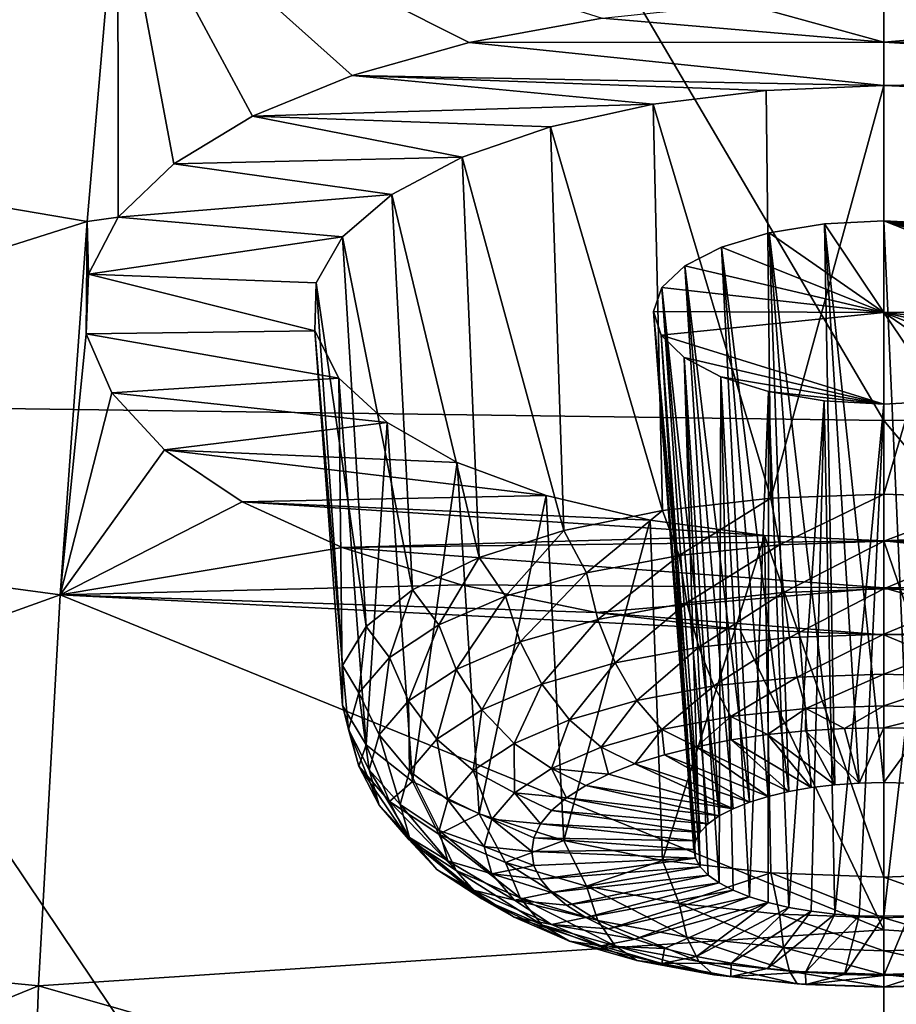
# Model space of a CAD drawing. Header units: metres. Extents: x -92 to 264, y -100 to 50.
# Tile 467 of 656: x 197.73 to 200.03, y -8.92 to -6.33. Entities that reach past the tile are written whole.
import ezdxf

# ---------------------------------------------------------------- set-up
doc = ezdxf.new("R2010")
doc.units = ezdxf.units.M
doc.layers.add('solid_21062050_01', color=7, linetype='CONTINUOUS')

msp = doc.modelspace()

# ---------------------------------------------------------------- linework, layer by layer
at = {"layer": 'solid_21062050_01'}
for points in [[(197.481918, -3.101876, 206.328003), (196.902649, -7.338367, 212.857666), (200, -7.380579, 212.974915)], [(197.481918, -3.101876, 206.328003), (200, -7.380579, 212.974915), (200, -3.136629, 206.424545)], [(202.518433, -3.103155, 206.330093), (200, -3.136629, 206.424545), (203.104828, -7.339487, 212.859039)], [(200, -3.136629, 206.424545), (200, -7.380579, 212.974915), (203.104828, -7.339487, 212.859039)], [(197.985703, -5.921406, 140.184265), (195.867249, -6.510717, 141.686264), (196.04274, -5.52115, 139.346695)], [(197.985703, -5.921406, 140.184265), (197.905121, -6.856912, 142.378937), (195.867249, -6.510717, 141.686264)], [(197.986267, -6.845186, 142.348984), (197.905121, -6.856912, 142.378937), (197.985703, -5.921406, 140.184265)], [(198.132385, -6.704925, 142.018875), (197.986267, -6.845186, 142.348984), (197.985703, -5.921406, 140.184265)], [(198.339661, -6.579856, 141.721405), (198.132385, -6.704925, 142.018875), (197.985703, -5.921406, 140.184265)], [(198.601349, -6.472634, 141.463882), (198.339661, -6.579856, 141.721405), (197.985703, -5.921406, 140.184265)], [(198.909515, -6.386186, 141.254486), (198.601349, -6.472634, 141.463882), (197.985703, -5.921406, 140.184265)], [(199.259262, -6.321782, 141.097443), (198.909515, -6.386186, 141.254486), (197.985703, -5.921406, 140.184265)], [(200, -6.385087, 141.241302), (199.259262, -6.321782, 141.097443), (199.629837, -6.283014, 141.002502)], [(200, -6.385087, 141.241302), (199.629837, -6.283014, 141.002502), (200, -6.271, 140.972992)], [(200, -6.385087, 141.241302), (200, -6.271, 140.972992), (200.740891, -6.32181, 141.097519)], [(200, -6.385087, 141.241302), (198.909515, -6.386186, 141.254486), (199.259262, -6.321782, 141.097443)], [(200, -6.385087, 141.241302), (200.740891, -6.32181, 141.097519), (201.090637, -6.386221, 141.254578)], [(200, -6.499299, 141.509048), (198.601349, -6.472634, 141.463882), (198.909515, -6.386186, 141.254486)], [(200, -6.385087, 141.241302), (200, -6.499299, 141.509048), (198.909515, -6.386186, 141.254486)], [(200, -6.385087, 141.241302), (201.090637, -6.386221, 141.254578), (201.398758, -6.472669, 141.463974)], [(200, -6.385087, 141.241302), (201.398758, -6.472669, 141.463974), (200, -6.499299, 141.509048)], [(199.393555, -6.548381, 141.627029), (198.339661, -6.579856, 141.721405), (198.601349, -6.472634, 141.463882)], [(199.690002, -6.511699, 141.538895), (198.601349, -6.472634, 141.463882), (200, -6.499299, 141.509048)], [(199.393555, -6.548381, 141.627029), (198.601349, -6.472634, 141.463882), (199.690002, -6.511699, 141.538895)], [(200.309982, -6.511699, 141.538895), (200, -6.499299, 141.509048), (201.398758, -6.472669, 141.463974)], [(199.690002, -6.511699, 141.538895), (200, -6.499299, 141.509048), (199.702301, -7.584699, 141.214981)], [(200, -6.499299, 141.509048), (200, -7.57369, 141.185684), (199.702301, -7.584699, 141.214981)], [(200.309982, -6.511699, 141.538895), (200, -7.57369, 141.185684), (200, -6.499299, 141.509048)], [(197.905121, -6.856912, 142.378937), (195.709381, -7.55322, 144.0849), (195.867249, -6.510717, 141.686264)], [(199.393555, -6.548381, 141.627029), (199.690002, -6.511699, 141.538895), (199.702301, -7.584699, 141.214981)], [(200.309982, -6.511699, 141.538895), (200.297699, -7.584699, 141.214981), (200, -7.57369, 141.185684)], [(199.12355, -6.607849, 141.769363), (198.339661, -6.579856, 141.721405), (199.393555, -6.548381, 141.627029)], [(199.12355, -6.607849, 141.769363), (199.393555, -6.548381, 141.627029), (199.417618, -7.617244, 141.301559)], [(199.393555, -6.548381, 141.627029), (199.702301, -7.584699, 141.214981), (199.417618, -7.617244, 141.301559)], [(198.891235, -6.687785, 141.95961), (198.132385, -6.704925, 142.018875), (198.339661, -6.579856, 141.721405)], [(198.891235, -6.687785, 141.95961), (198.339661, -6.579856, 141.721405), (199.12355, -6.607849, 141.769363)], [(198.891235, -6.687785, 141.95961), (199.12355, -6.607849, 141.769363), (199.158386, -7.669903, 141.441666)], [(199.12355, -6.607849, 141.769363), (199.417618, -7.617244, 141.301559), (199.158386, -7.669903, 141.441666)], [(198.7061, -6.78525, 142.189926), (197.986267, -6.845186, 142.348984), (198.132385, -6.704925, 142.018875)], [(198.7061, -6.78525, 142.189926), (198.132385, -6.704925, 142.018875), (198.891235, -6.687785, 141.95961)], [(198.7061, -6.78525, 142.189926), (198.891235, -6.687785, 141.95961), (198.935944, -7.740375, 141.62915)], [(198.891235, -6.687785, 141.95961), (199.158386, -7.669903, 141.441666), (198.935944, -7.740375, 141.62915)], [(198.576004, -6.896749, 142.451279), (197.986267, -6.845186, 142.348984), (198.7061, -6.78525, 142.189926)], [(198.576004, -6.896749, 142.451279), (198.7061, -6.78525, 142.189926), (198.759995, -7.825579, 141.855835)], [(198.7061, -6.78525, 142.189926), (198.935944, -7.740375, 141.62915), (198.759995, -7.825579, 141.855835)], [(197.905121, -6.856912, 142.378937), (197.834061, -7.838373, 144.625473), (195.709381, -7.55322, 144.0849)], [(197.90242, -7.152136, 143.059555), (197.834061, -7.838373, 144.625473), (197.905121, -6.856912, 142.378937)], [(197.908325, -6.995675, 142.69931), (197.90242, -7.152136, 143.059555), (197.905121, -6.856912, 142.378937)], [(197.986267, -6.845186, 142.348984), (197.908325, -6.995675, 142.69931), (197.905121, -6.856912, 142.378937)], [(198.576004, -6.896749, 142.451279), (197.908325, -6.995675, 142.69931), (197.986267, -6.845186, 142.348984)], [(199.843811, -6.862584, 142.355408), (199.698257, -6.88619, 142.41066), (199.870575, -8.338533, 141.911896)], [(200, -7.095652, 142.89389), (199.698257, -6.88619, 142.41066), (199.843811, -6.862584, 142.355408)], [(199.843811, -6.862584, 142.355408), (200, -8.332538, 141.895935), (200, -6.854534, 142.336548)], [(200, -7.095652, 142.89389), (199.843811, -6.862584, 142.355408), (200, -6.854534, 142.336548)], [(199.843811, -6.862584, 142.355408), (199.870575, -8.338533, 141.911896), (199.934723, -8.334044, 141.899948)], [(199.843811, -6.862584, 142.355408), (199.934723, -8.334044, 141.899948), (200, -8.332538, 141.895935)], [(200, -6.854534, 142.336548), (200, -8.332538, 141.895935), (200.065277, -8.334044, 141.899948)], [(200.156189, -6.862584, 142.355408), (200, -6.854534, 142.336548), (200.065277, -8.334044, 141.899948)], [(200.301743, -6.88619, 142.41066), (200, -6.854534, 142.336548), (200.156189, -6.862584, 142.355408)], [(200.426849, -6.923802, 142.498505), (200, -6.854534, 142.336548), (200.301743, -6.88619, 142.41066)], [(200.523178, -6.973007, 142.613052), (200, -6.854534, 142.336548), (200.426849, -6.923802, 142.498505)], [(200.584213, -7.030679, 142.746811), (200, -6.854534, 142.336548), (200.523178, -6.973007, 142.613052)], [(200.605591, -7.093093, 142.890945), (200, -6.854534, 142.336548), (200.584213, -7.030679, 142.746811)], [(200, -7.095652, 142.89389), (200, -6.854534, 142.336548), (200.605591, -7.093093, 142.890945)], [(199.698257, -6.88619, 142.41066), (199.573166, -6.923799, 142.498489), (199.75, -8.356109, 141.958649)], [(200, -7.095652, 142.89389), (199.573166, -6.923799, 142.498489), (199.698257, -6.88619, 142.41066)], [(199.698257, -6.88619, 142.41066), (199.75, -8.356109, 141.958649), (199.808655, -8.34593, 141.931564)], [(199.698257, -6.88619, 142.41066), (199.808655, -8.34593, 141.931564), (199.870575, -8.338533, 141.911896)], [(198.507172, -7.018125, 142.733337), (197.908325, -6.995675, 142.69931), (198.576004, -6.896749, 142.451279)], [(198.507172, -7.018125, 142.733337), (198.576004, -6.896749, 142.451279), (198.638245, -7.921793, 142.111801)], [(198.576004, -6.896749, 142.451279), (198.759995, -7.825579, 141.855835), (198.638245, -7.921793, 142.111801)], [(199.573166, -6.923799, 142.498489), (199.476852, -6.972991, 142.613022), (199.646454, -8.384064, 142.03302)], [(200, -7.095652, 142.89389), (199.476852, -6.972991, 142.613022), (199.573166, -6.923799, 142.498489)], [(199.573166, -6.923799, 142.498489), (199.646454, -8.384064, 142.03302), (199.695618, -8.368893, 141.992661)], [(199.573166, -6.923799, 142.498489), (199.695618, -8.368893, 141.992661), (199.75, -8.356109, 141.958649)], [(199.476852, -6.972991, 142.613022), (199.415817, -7.030642, 142.746719), (199.566986, -8.420496, 142.129944)], [(200, -7.095652, 142.89389), (199.415817, -7.030642, 142.746719), (199.476852, -6.972991, 142.613022)], [(199.476852, -6.972991, 142.613022), (199.566986, -8.420496, 142.129944), (199.603333, -8.401363, 142.079041)], [(199.476852, -6.972991, 142.613022), (199.603333, -8.401363, 142.079041), (199.646454, -8.384064, 142.03302)], [(198.503891, -7.144117, 143.02359), (197.90242, -7.152136, 143.059555), (197.908325, -6.995675, 142.69931)], [(198.503891, -7.144117, 143.02359), (197.908325, -6.995675, 142.69931), (198.507172, -7.018125, 142.733337)], [(198.503891, -7.144117, 143.02359), (198.507172, -7.018125, 142.733337), (198.576019, -8.024809, 142.385864)], [(198.507172, -7.018125, 142.733337), (198.638245, -7.921793, 142.111801), (198.576019, -8.024809, 142.385864)], [(199.415817, -7.030642, 142.746719), (199.394409, -7.093035, 142.890808), (199.517044, -8.462923, 142.242828)], [(200, -7.095652, 142.89389), (199.394409, -7.093035, 142.890808), (199.415817, -7.030642, 142.746719)], [(199.415817, -7.030642, 142.746719), (199.517044, -8.462923, 142.242828), (199.538071, -8.441133, 142.184845)], [(199.415817, -7.030642, 142.746719), (199.538071, -8.441133, 142.184845), (199.566986, -8.420496, 142.129944)], [(199.394409, -7.093035, 142.890808), (199.5, -8.508459, 142.363968), (199.504272, -8.485494, 142.302872)], [(199.394409, -7.093035, 142.890808), (199.414474, -7.155863, 143.035278), (199.5, -8.508459, 142.363968)], [(199.394409, -7.093035, 142.890808), (199.504272, -8.485494, 142.302872), (199.517044, -8.462923, 142.242828)], [(200, -7.095652, 142.89389), (199.414474, -7.155863, 143.035278), (199.394409, -7.093035, 142.890808)], [(200, -7.095652, 142.89389), (200, -7.337161, 143.448807), (199.414474, -7.155863, 143.035278)], [(200, -7.095652, 142.89389), (200.605591, -7.093093, 142.890945), (200.585495, -7.155912, 143.0354)], [(200, -7.095652, 142.89389), (200.157043, -7.328794, 143.429825), (200, -7.337161, 143.448807)], [(200, -7.095652, 142.89389), (200.585495, -7.155912, 143.0354), (200.525223, -7.214695, 143.169998)], [(200, -7.095652, 142.89389), (200.525223, -7.214695, 143.169998), (200.42897, -7.265335, 143.285553)], [(200, -7.095652, 142.89389), (200.42897, -7.265335, 143.285553), (200.303375, -7.304278, 143.374146)], [(200, -7.095652, 142.89389), (200.303375, -7.304278, 143.374146), (200.157043, -7.328794, 143.429825)], [(198.56691, -7.268606, 143.307953), (197.90242, -7.152136, 143.059555), (198.503891, -7.144117, 143.02359)], [(198.503891, -7.144117, 143.02359), (198.576019, -8.024809, 142.385864), (198.576019, -8.130128, 142.666061)], [(198.56691, -7.268606, 143.307953), (198.503891, -7.144117, 143.02359), (198.576019, -8.130128, 142.666061)], [(197.90242, -7.152136, 143.059555), (197.969589, -7.307464, 143.413452), (197.834061, -7.838373, 144.625473)], [(198.56691, -7.268606, 143.307953), (197.969589, -7.307464, 143.413452), (197.90242, -7.152136, 143.059555)], [(199.414474, -7.155863, 143.035278), (199.517044, -8.553994, 142.485107), (199.504272, -8.531424, 142.425064)], [(199.414474, -7.155863, 143.035278), (199.474731, -7.214659, 143.169922), (199.517044, -8.553994, 142.485107)], [(199.414474, -7.155863, 143.035278), (199.504272, -8.531424, 142.425064), (199.5, -8.508459, 142.363968)], [(199.414474, -7.155863, 143.035278), (200, -7.337161, 143.448807), (199.474731, -7.214659, 143.169922)], [(199.474731, -7.214659, 143.169922), (199.566986, -8.596421, 142.597992), (199.538071, -8.575784, 142.543091)], [(199.474731, -7.214659, 143.169922), (199.570984, -7.265313, 143.285492), (199.566986, -8.596421, 142.597992)], [(199.474731, -7.214659, 143.169922), (199.538071, -8.575784, 142.543091), (199.517044, -8.553994, 142.485107)], [(199.474731, -7.214659, 143.169922), (200, -7.337161, 143.448807), (199.570984, -7.265313, 143.285492)], [(198.693481, -7.385835, 143.573624), (197.969589, -7.307464, 143.413452), (198.56691, -7.268606, 143.307953)], [(198.56691, -7.268606, 143.307953), (198.576019, -8.130128, 142.666061), (198.638245, -8.233144, 142.94014)], [(198.693481, -7.385835, 143.573624), (198.56691, -7.268606, 143.307953), (198.638245, -8.233144, 142.94014)], [(199.570984, -7.265313, 143.285492), (199.603333, -8.615554, 142.648895), (199.566986, -8.596421, 142.597992)], [(199.570984, -7.265313, 143.285492), (199.646454, -8.632854, 142.694916), (199.603333, -8.615554, 142.648895)], [(199.570984, -7.265313, 143.285492), (199.696594, -7.304268, 143.37413), (199.646454, -8.632854, 142.694916)], [(199.570984, -7.265313, 143.285492), (200, -7.337161, 143.448807), (199.696594, -7.304268, 143.37413)], [(197.969589, -7.307464, 143.413452), (198.108124, -7.45694, 143.750702), (197.834061, -7.838373, 144.625473)], [(198.693481, -7.385835, 143.573624), (198.108124, -7.45694, 143.750702), (197.969589, -7.307464, 143.413452)], [(199.696594, -7.304268, 143.37413), (199.695618, -8.648026, 142.735275), (199.646454, -8.632854, 142.694916)], [(199.696594, -7.304268, 143.37413), (199.75, -8.66081, 142.769287), (199.695618, -8.648026, 142.735275)], [(199.696594, -7.304268, 143.37413), (199.842926, -7.328791, 143.42981), (199.75, -8.66081, 142.769287)], [(199.696594, -7.304268, 143.37413), (200, -7.337161, 143.448807), (199.842926, -7.328791, 143.42981)], [(199.842926, -7.328791, 143.42981), (199.808655, -8.670987, 142.796371), (199.75, -8.66081, 142.769287)], [(199.842926, -7.328791, 143.42981), (199.870575, -8.678384, 142.816055), (199.808655, -8.670987, 142.796371)], [(199.842926, -7.328791, 143.42981), (200, -7.337161, 143.448807), (199.870575, -8.678384, 142.816055)], [(200.157043, -7.328794, 143.429825), (200.065277, -8.682874, 142.827988), (200, -8.68438, 142.832001)], [(200.157043, -7.328794, 143.429825), (200, -8.68438, 142.832001), (200, -7.337161, 143.448807)], [(196.902649, -7.338367, 212.857666), (196.218887, -11.900517, 219.153961), (200, -11.953183, 219.300247)], [(196.902649, -7.338367, 212.857666), (200, -11.953183, 219.300247), (200, -7.380579, 212.974915)], [(200, -7.337161, 143.448807), (199.934723, -8.682874, 142.827988), (199.870575, -8.678384, 142.816055)], [(200, -7.337161, 143.448807), (200, -8.68438, 142.832001), (199.934723, -8.682874, 142.827988)], [(203.104828, -7.339487, 212.859039), (200, -7.380579, 212.974915), (203.783691, -11.901681, 219.15538)], [(200, -7.380579, 212.974915), (200, -11.953183, 219.300247), (203.783691, -11.901681, 219.15538)], [(198.87796, -7.490356, 143.808853), (198.108124, -7.45694, 143.750702), (198.693481, -7.385835, 143.573624)], [(198.693481, -7.385835, 143.573624), (198.638245, -8.233144, 142.94014), (198.759995, -8.329357, 143.196106)], [(198.87796, -7.490356, 143.808853), (198.693481, -7.385835, 143.573624), (198.759995, -8.329357, 143.196106)], [(198.108124, -7.45694, 143.750702), (198.312363, -7.594007, 144.057281), (197.834061, -7.838373, 144.625473)], [(199.112076, -7.57725, 144.003311), (198.312363, -7.594007, 144.057281), (198.108124, -7.45694, 143.750702)], [(199.112076, -7.57725, 144.003311), (198.108124, -7.45694, 143.750702), (198.87796, -7.490356, 143.808853)], [(198.87796, -7.490356, 143.808853), (198.759995, -8.329357, 143.196106), (198.935944, -8.414561, 143.422791)], [(199.112076, -7.57725, 144.003311), (198.87796, -7.490356, 143.808853), (198.935944, -8.414561, 143.422791)], [(197.834061, -7.838373, 144.625473), (195.578812, -8.650116, 146.548798), (195.709381, -7.55322, 144.0849)], [(199.385391, -7.642421, 144.148514), (198.312363, -7.594007, 144.057281), (199.112076, -7.57725, 144.003311)], [(199.112076, -7.57725, 144.003311), (198.935944, -8.414561, 143.422791), (199.158386, -8.485033, 143.610275)], [(199.385391, -7.642421, 144.148514), (199.112076, -7.57725, 144.003311), (199.158386, -8.485033, 143.610275)], [(199.461288, -7.735282, 141.265182), (199.417618, -7.617244, 141.301559), (199.702301, -7.584699, 141.214981)], [(199.725372, -7.707098, 141.190201), (199.461288, -7.735282, 141.265182), (199.702301, -7.584699, 141.214981)], [(199.725372, -7.707098, 141.190201), (199.702301, -7.584699, 141.214981), (200, -7.57369, 141.185684)], [(199.725372, -7.707098, 141.190201), (200, -7.57369, 141.185684), (200, -7.69758, 141.164886)], [(200, -7.69758, 141.164886), (200, -7.57369, 141.185684), (200.297699, -7.584699, 141.214981)], [(200.274628, -7.707098, 141.190201), (200, -7.69758, 141.164886), (200.297699, -7.584699, 141.214981)], [(198.312363, -7.594007, 144.057281), (198.5755, -7.713987, 144.323639), (197.834061, -7.838373, 144.625473)], [(199.685776, -7.682796, 144.238205), (198.5755, -7.713987, 144.323639), (198.312363, -7.594007, 144.057281)], [(199.685776, -7.682796, 144.238205), (198.312363, -7.594007, 144.057281), (199.385391, -7.642421, 144.148514)], [(199.217911, -7.781053, 141.386963), (199.158386, -7.669903, 141.441666), (199.417618, -7.617244, 141.301559)], [(199.461288, -7.735282, 141.265182), (199.217911, -7.781053, 141.386963), (199.417618, -7.617244, 141.301559)], [(199.385391, -7.642421, 144.148514), (199.158386, -8.485033, 143.610275), (199.417618, -8.537692, 143.750366)], [(199.685776, -7.682796, 144.238205), (199.385391, -7.642421, 144.148514), (199.417618, -8.537692, 143.750366)], [(199.685776, -7.682796, 144.238205), (200, -7.696467, 144.268539), (198.5755, -7.713987, 144.323639)], [(199.004593, -7.842649, 141.550827), (198.935944, -7.740375, 141.62915), (199.158386, -7.669903, 141.441666)], [(199.217911, -7.781053, 141.386963), (199.004593, -7.842649, 141.550827), (199.158386, -7.669903, 141.441666)], [(199.685776, -7.682796, 144.238205), (199.417618, -8.537692, 143.750366), (199.702301, -8.570237, 143.83696)], [(199.685776, -7.682796, 144.238205), (200, -8.581246, 143.866241), (200, -7.696467, 144.268539)], [(199.685776, -7.682796, 144.238205), (199.702301, -8.570237, 143.83696), (200, -8.581246, 143.866241)], [(200.314224, -7.682796, 144.238205), (201.424377, -7.714028, 144.32373), (200, -7.696467, 144.268539)], [(200.314224, -7.682796, 144.238205), (200, -7.696467, 144.268539), (200.297699, -8.570237, 143.83696)], [(198.5755, -7.713987, 144.323639), (198.888153, -7.812072, 144.540054), (197.834061, -7.838373, 144.625473)], [(200, -7.820267, 144.549423), (198.5755, -7.713987, 144.323639), (200, -7.696467, 144.268539)], [(200, -7.820267, 144.549423), (198.888153, -7.812072, 144.540054), (198.5755, -7.713987, 144.323639)], [(199.482117, -7.859609, 141.272171), (199.461288, -7.735282, 141.265182), (199.725372, -7.707098, 141.190201)], [(199.482117, -7.859609, 141.272171), (199.725372, -7.707098, 141.190201), (199.735992, -7.832513, 141.200089)], [(199.735992, -7.832513, 141.200089), (199.725372, -7.707098, 141.190201), (200, -7.69758, 141.164886)], [(199.735992, -7.832513, 141.200089), (200, -7.69758, 141.164886), (200, -7.823364, 141.175751)], [(200, -7.696467, 144.268539), (201.424377, -7.714028, 144.32373), (201.111649, -7.81212, 144.540161)], [(200, -7.820267, 144.549423), (200, -7.696467, 144.268539), (201.111649, -7.81212, 144.540161)], [(200.297699, -8.570237, 143.83696), (200, -7.696467, 144.268539), (200, -8.581246, 143.866241)], [(200, -7.823364, 141.175751), (200, -7.69758, 141.164886), (200.274628, -7.707098, 141.190201)], [(200.264008, -7.832513, 141.200089), (200, -7.823364, 141.175751), (200.274628, -7.707098, 141.190201)], [(198.829529, -7.917704, 141.750504), (198.759995, -7.825579, 141.855835), (198.935944, -7.740375, 141.62915)], [(199.004593, -7.842649, 141.550827), (198.829529, -7.917704, 141.750504), (198.935944, -7.740375, 141.62915)], [(199.248154, -7.903609, 141.389236), (199.217911, -7.781053, 141.386963), (199.461288, -7.735282, 141.265182)], [(199.248154, -7.903609, 141.389236), (199.461288, -7.735282, 141.265182), (199.482117, -7.859609, 141.272171)], [(199.043076, -7.962824, 141.546768), (199.004593, -7.842649, 141.550827), (199.217911, -7.781053, 141.386963)], [(199.043076, -7.962824, 141.546768), (199.217911, -7.781053, 141.386963), (199.248154, -7.903609, 141.389236)], [(198.888153, -7.812072, 144.540054), (199.243164, -7.885519, 144.701385), (197.834061, -7.838373, 144.625473)], [(200, -7.820267, 144.549423), (199.243164, -7.885519, 144.701385), (198.888153, -7.812072, 144.540054)], [(200, -7.820267, 144.549423), (200, -7.944132, 144.829697), (199.243164, -7.885519, 144.701385)], [(200, -7.820267, 144.549423), (201.111649, -7.81212, 144.540161), (200.756622, -7.885561, 144.701477)], [(200, -7.820267, 144.549423), (200.37912, -7.930091, 144.799011), (200, -7.944132, 144.829697)], [(200, -7.820267, 144.549423), (200.756622, -7.885561, 144.701477), (200.37912, -7.930091, 144.799011)], [(197.834061, -7.838373, 144.625473), (197.776688, -8.866979, 146.928848), (195.578812, -8.650116, 146.548798)], [(200, -8.720188, 146.569336), (197.776688, -8.866979, 146.928848), (197.834061, -7.838373, 144.625473)], [(199.620758, -7.930071, 144.798965), (200, -8.720188, 146.569336), (197.834061, -7.838373, 144.625473)], [(199.243164, -7.885519, 144.701385), (199.620758, -7.930071, 144.798965), (197.834061, -7.838373, 144.625473)], [(198.699432, -8.003333, 141.978317), (198.638245, -7.921793, 142.111801), (198.759995, -7.825579, 141.855835)], [(198.829529, -7.917704, 141.750504), (198.699432, -8.003333, 141.978317), (198.759995, -7.825579, 141.855835)], [(198.874786, -8.034977, 141.738739), (198.829529, -7.917704, 141.750504), (199.004593, -7.842649, 141.550827)], [(198.874786, -8.034977, 141.738739), (199.004593, -7.842649, 141.550827), (199.043076, -7.962824, 141.546768)], [(199.482117, -7.859609, 141.272171), (199.735992, -7.832513, 141.200089), (199.513199, -7.976486, 141.308411)], [(199.735992, -7.832513, 141.200089), (199.751831, -7.951017, 141.240646), (199.513199, -7.976486, 141.308411)], [(199.735992, -7.832513, 141.200089), (200, -7.823364, 141.175751), (199.751831, -7.951017, 141.240646)], [(199.751831, -7.951017, 141.240646), (200, -7.823364, 141.175751), (200, -7.942417, 141.217773)], [(200.264008, -7.832513, 141.200089), (200, -7.942417, 141.217773), (200, -7.823364, 141.175751)], [(200.264008, -7.832513, 141.200089), (200.248169, -7.951017, 141.240646), (200, -7.942417, 141.217773)], [(199.248154, -7.903609, 141.389236), (199.482117, -7.859609, 141.272171), (199.293274, -8.017845, 141.418442)], [(199.482117, -7.859609, 141.272171), (199.513199, -7.976486, 141.308411), (199.293274, -8.017845, 141.418442)], [(199.243164, -7.885519, 144.701385), (200, -7.944132, 144.829697), (199.620758, -7.930071, 144.798965)], [(198.619339, -8.096247, 142.225525), (198.576019, -8.024809, 142.385864), (198.638245, -7.921793, 142.111801)], [(198.699432, -8.003333, 141.978317), (198.619339, -8.096247, 142.225525), (198.638245, -7.921793, 142.111801)], [(198.749725, -8.117296, 141.957733), (198.699432, -8.003333, 141.978317), (198.829529, -7.917704, 141.750504)], [(198.749725, -8.117296, 141.957733), (198.829529, -7.917704, 141.750504), (198.874786, -8.034977, 141.738739)], [(199.043076, -7.962824, 141.546768), (199.248154, -7.903609, 141.389236), (199.10051, -8.073505, 141.566528)], [(199.248154, -7.903609, 141.389236), (199.293274, -8.017845, 141.418442), (199.10051, -8.073505, 141.566528)], [(199.513199, -7.976486, 141.308411), (199.751831, -7.951017, 141.240646), (199.552567, -8.078462, 141.371582)], [(199.751831, -7.951017, 141.240646), (199.771896, -8.055052, 141.309311), (199.552567, -8.078462, 141.371582)], [(199.620758, -7.930071, 144.798965), (200, -7.944132, 144.829697), (200, -8.720188, 146.569336)], [(199.751831, -7.951017, 141.240646), (200, -7.942417, 141.217773), (199.771896, -8.055052, 141.309311)], [(199.771896, -8.055052, 141.309311), (200, -7.942417, 141.217773), (200, -8.047148, 141.288284)], [(200.37912, -7.930091, 144.799011), (202.223312, -8.866976, 146.928848), (200, -7.944132, 144.829697)], [(200.248169, -7.951017, 141.240646), (200, -8.047148, 141.288284), (200, -7.942417, 141.217773)], [(202.223312, -8.866976, 146.928848), (200, -8.720188, 146.569336), (200, -7.944132, 144.829697)], [(200.248169, -7.951017, 141.240646), (200.228104, -8.055052, 141.309311), (200, -8.047148, 141.288284)], [(198.874786, -8.034977, 141.738739), (199.043076, -7.962824, 141.546768), (198.942322, -8.141328, 141.746964)], [(199.043076, -7.962824, 141.546768), (199.10051, -8.073505, 141.566528), (198.942322, -8.141328, 141.746964)], [(199.293274, -8.017845, 141.418442), (199.513199, -7.976486, 141.308411), (199.350418, -8.116477, 141.472733)], [(199.513199, -7.976486, 141.308411), (199.552567, -8.078462, 141.371582), (199.350418, -8.116477, 141.472733)], [(198.592285, -8.192874, 142.48259), (198.576019, -8.130128, 142.666061), (198.576019, -8.024809, 142.385864)], [(198.619339, -8.096247, 142.225525), (198.592285, -8.192874, 142.48259), (198.576019, -8.024809, 142.385864)], [(198.672714, -8.206617, 142.195374), (198.619339, -8.096247, 142.225525), (198.699432, -8.003333, 141.978317)], [(198.672714, -8.206617, 142.195374), (198.699432, -8.003333, 141.978317), (198.749725, -8.117296, 141.957733)], [(199.10051, -8.073505, 141.566528), (199.293274, -8.017845, 141.418442), (199.173233, -8.167638, 141.608841)], [(199.293274, -8.017845, 141.418442), (199.350418, -8.116477, 141.472733), (199.173233, -8.167638, 141.608841)], [(198.749725, -8.117296, 141.957733), (198.874786, -8.034977, 141.738739), (198.824768, -8.218706, 141.952835)], [(198.874786, -8.034977, 141.738739), (198.942322, -8.141328, 141.746964), (198.824768, -8.218706, 141.952835)], [(199.552567, -8.078462, 141.371582), (199.771896, -8.055052, 141.309311), (199.597687, -8.159035, 141.457687)], [(199.771896, -8.055052, 141.309311), (199.794907, -8.137986, 141.401672), (199.597687, -8.159035, 141.457687)], [(199.771896, -8.055052, 141.309311), (200, -8.047148, 141.288284), (199.794907, -8.137986, 141.401672)], [(199.794907, -8.137986, 141.401672), (200, -8.047148, 141.288284), (200, -8.130878, 141.382767)], [(200.228104, -8.055052, 141.309311), (200, -8.130878, 141.382767), (200, -8.047148, 141.288284)], [(200.228104, -8.055052, 141.309311), (200.205093, -8.137986, 141.401672), (200, -8.130878, 141.382767)], [(198.942322, -8.141328, 141.746964), (199.10051, -8.073505, 141.566528), (199.027832, -8.229977, 141.774689)], [(199.10051, -8.073505, 141.566528), (199.173233, -8.167638, 141.608841), (199.027832, -8.229977, 141.774689)], [(199.350418, -8.116477, 141.472733), (199.552567, -8.078462, 141.371582), (199.415924, -8.193217, 141.548615)], [(199.552567, -8.078462, 141.371582), (199.597687, -8.159035, 141.457687), (199.415924, -8.193217, 141.548615)], [(198.646713, -8.299508, 142.442505), (198.592285, -8.192874, 142.48259), (198.619339, -8.096247, 142.225525)], [(198.646713, -8.299508, 142.442505), (198.619339, -8.096247, 142.225525), (198.672714, -8.206617, 142.195374)], [(198.619339, -8.289501, 142.739655), (198.638245, -8.233144, 142.94014), (198.576019, -8.130128, 142.666061)], [(198.592285, -8.192874, 142.48259), (198.619339, -8.289501, 142.739655), (198.576019, -8.130128, 142.666061)], [(198.672714, -8.206617, 142.195374), (198.749725, -8.117296, 141.957733), (198.75238, -8.302667, 142.176208)], [(198.749725, -8.117296, 141.957733), (198.824768, -8.218706, 141.952835), (198.75238, -8.302667, 142.176208)], [(199.173233, -8.167638, 141.608841), (199.350418, -8.116477, 141.472733), (199.256607, -8.239218, 141.671005)], [(199.350418, -8.116477, 141.472733), (199.415924, -8.193217, 141.548615), (199.256607, -8.239218, 141.671005)], [(199.794907, -8.137986, 141.401672), (200, -8.130878, 141.382767), (199.896317, -8.190277, 141.500549)], [(199.896317, -8.190277, 141.500549), (200, -8.130878, 141.382767), (200, -8.188229, 141.495102)], [(200, -8.130878, 141.382767), (200.205093, -8.137986, 141.401672), (200, -8.188229, 141.495102)], [(198.824768, -8.218706, 141.952835), (198.942322, -8.141328, 141.746964), (198.919785, -8.301099, 141.963913)], [(198.942322, -8.141328, 141.746964), (199.027832, -8.229977, 141.774689), (198.919785, -8.301099, 141.963913)], [(199.597687, -8.159035, 141.457687), (199.794907, -8.137986, 141.401672), (199.694168, -8.206511, 141.543747)], [(199.794907, -8.137986, 141.401672), (199.793945, -8.196397, 141.51683), (199.694168, -8.206511, 141.543747)], [(199.794907, -8.137986, 141.401672), (199.896317, -8.190277, 141.500549), (199.793945, -8.196397, 141.51683)], [(200.205093, -8.137986, 141.401672), (200.103683, -8.190277, 141.500549), (200, -8.188229, 141.495102)], [(199.027832, -8.229977, 141.774689), (199.173233, -8.167638, 141.608841), (199.12587, -8.29527, 141.820129)], [(199.173233, -8.167638, 141.608841), (199.256607, -8.239218, 141.671005), (199.12587, -8.29527, 141.820129)], [(199.415924, -8.193217, 141.548615), (199.597687, -8.159035, 141.457687), (199.507355, -8.238166, 141.62796)], [(199.597687, -8.159035, 141.457687), (199.598236, -8.220493, 141.580948), (199.507355, -8.238166, 141.62796)], [(199.597687, -8.159035, 141.457687), (199.694168, -8.206511, 141.543747), (199.598236, -8.220493, 141.580948)], [(198.672714, -8.3924, 142.689636), (198.619339, -8.289501, 142.739655), (198.592285, -8.192874, 142.48259)], [(198.672714, -8.3924, 142.689636), (198.592285, -8.192874, 142.48259), (198.646713, -8.299508, 142.442505)], [(198.646713, -8.299508, 142.442505), (198.672714, -8.206617, 142.195374), (198.727936, -8.389982, 142.408508)], [(198.672714, -8.206617, 142.195374), (198.75238, -8.302667, 142.176208), (198.727936, -8.389982, 142.408508)], [(199.256607, -8.239218, 141.671005), (199.415924, -8.193217, 141.548615), (199.34523, -8.283652, 141.748978)], [(199.415924, -8.193217, 141.548615), (199.422668, -8.259308, 141.684204), (199.34523, -8.283652, 141.748978)], [(199.415924, -8.193217, 141.548615), (199.507355, -8.238166, 141.62796), (199.422668, -8.259308, 141.684204)], [(199.808655, -8.34593, 141.931564), (199.598236, -8.220493, 141.580948), (199.694168, -8.206511, 141.543747)], [(199.870575, -8.338533, 141.911896), (199.694168, -8.206511, 141.543747), (199.793945, -8.196397, 141.51683)], [(199.870575, -8.338533, 141.911896), (199.808655, -8.34593, 141.931564), (199.694168, -8.206511, 141.543747)], [(199.934723, -8.334044, 141.899948), (199.793945, -8.196397, 141.51683), (199.896317, -8.190277, 141.500549)], [(199.934723, -8.334044, 141.899948), (199.870575, -8.338533, 141.911896), (199.793945, -8.196397, 141.51683)], [(199.934723, -8.334044, 141.899948), (199.896317, -8.190277, 141.500549), (200, -8.188229, 141.495102)], [(200, -8.332538, 141.895935), (199.934723, -8.334044, 141.899948), (200, -8.188229, 141.495102)], [(200, -8.332538, 141.895935), (200, -8.188229, 141.495102), (200.103683, -8.190277, 141.500549)], [(200.065277, -8.334044, 141.899948), (200, -8.332538, 141.895935), (200.103683, -8.190277, 141.500549)], [(198.619339, -8.289501, 142.739655), (198.699432, -8.382415, 142.986847), (198.638245, -8.233144, 142.94014)], [(198.699432, -8.382415, 142.986847), (198.759995, -8.329357, 143.196106), (198.638245, -8.233144, 142.94014)], [(198.75238, -8.302667, 142.176208), (198.824768, -8.218706, 141.952835), (198.853241, -8.378271, 142.16922)], [(198.824768, -8.218706, 141.952835), (198.919785, -8.301099, 141.963913), (198.853241, -8.378271, 142.16922)], [(198.919785, -8.301099, 141.963913), (199.027832, -8.229977, 141.774689), (199.028717, -8.359221, 141.990265)], [(199.027832, -8.229977, 141.774689), (199.12587, -8.29527, 141.820129), (199.028717, -8.359221, 141.990265)], [(199.75, -8.356109, 141.958649), (199.507355, -8.238166, 141.62796), (199.598236, -8.220493, 141.580948)], [(199.808655, -8.34593, 141.931564), (199.75, -8.356109, 141.958649), (199.598236, -8.220493, 141.580948)], [(199.12587, -8.29527, 141.820129), (199.256607, -8.239218, 141.671005), (199.276047, -8.310895, 141.821457)], [(199.256607, -8.239218, 141.671005), (199.34523, -8.283652, 141.748978), (199.276047, -8.310895, 141.821457)], [(199.646454, -8.384064, 142.03302), (199.34523, -8.283652, 141.748978), (199.422668, -8.259308, 141.684204)], [(199.695618, -8.368893, 141.992661), (199.422668, -8.259308, 141.684204), (199.507355, -8.238166, 141.62796)], [(199.695618, -8.368893, 141.992661), (199.646454, -8.384064, 142.03302), (199.422668, -8.259308, 141.684204)], [(199.75, -8.356109, 141.958649), (199.695618, -8.368893, 141.992661), (199.507355, -8.238166, 141.62796)], [(199.603333, -8.401363, 142.079041), (199.276047, -8.310895, 141.821457), (199.34523, -8.283652, 141.748978)], [(199.646454, -8.384064, 142.03302), (199.603333, -8.401363, 142.079041), (199.34523, -8.283652, 141.748978)], [(198.749725, -8.481721, 142.927277), (198.699432, -8.382415, 142.986847), (198.619339, -8.289501, 142.739655)], [(198.749725, -8.481721, 142.927277), (198.619339, -8.289501, 142.739655), (198.672714, -8.3924, 142.689636)], [(198.646713, -8.299508, 142.442505), (198.727936, -8.389982, 142.408508), (198.75238, -8.477298, 142.640808)], [(198.672714, -8.3924, 142.689636), (198.646713, -8.299508, 142.442505), (198.75238, -8.477298, 142.640808)], [(198.727936, -8.389982, 142.408508), (198.75238, -8.302667, 142.176208), (198.83078, -8.458527, 142.382736)], [(198.75238, -8.302667, 142.176208), (198.853241, -8.378271, 142.16922), (198.83078, -8.458527, 142.382736)], [(198.853241, -8.378271, 142.16922), (198.919785, -8.301099, 141.963913), (198.968887, -8.42861, 142.174866)], [(198.919785, -8.301099, 141.963913), (199.028717, -8.359221, 141.990265), (198.968887, -8.42861, 142.174866)], [(199.028717, -8.359221, 141.990265), (199.12587, -8.29527, 141.820129), (199.165726, -8.372668, 141.985794)], [(199.12587, -8.29527, 141.820129), (199.215958, -8.340692, 141.900726), (199.165726, -8.372668, 141.985794)], [(199.12587, -8.29527, 141.820129), (199.276047, -8.310895, 141.821457), (199.215958, -8.340692, 141.900726)], [(199.603333, -8.401363, 142.079041), (199.215958, -8.340692, 141.900726), (199.276047, -8.310895, 141.821457)], [(198.699432, -8.382415, 142.986847), (198.829529, -8.468044, 143.214661), (198.759995, -8.329357, 143.196106)], [(198.829529, -8.468044, 143.214661), (198.935944, -8.414561, 143.422791), (198.759995, -8.329357, 143.196106)], [(198.968887, -8.42861, 142.174866), (199.028717, -8.359221, 141.990265), (199.097244, -8.441529, 142.169006)], [(199.028717, -8.359221, 141.990265), (199.125992, -8.406423, 142.075592), (199.097244, -8.441529, 142.169006)], [(199.028717, -8.359221, 141.990265), (199.165726, -8.372668, 141.985794), (199.125992, -8.406423, 142.075592)], [(199.566986, -8.420496, 142.129944), (199.165726, -8.372668, 141.985794), (199.215958, -8.340692, 141.900726)], [(199.603333, -8.401363, 142.079041), (199.566986, -8.420496, 142.129944), (199.215958, -8.340692, 141.900726)], [(198.874786, -8.56404, 143.146286), (198.829529, -8.468044, 143.214661), (198.699432, -8.382415, 142.986847)], [(198.874786, -8.56404, 143.146286), (198.699432, -8.382415, 142.986847), (198.749725, -8.481721, 142.927277)], [(198.727936, -8.389982, 142.408508), (198.83078, -8.458527, 142.382736), (198.853241, -8.538783, 142.596252)], [(198.75238, -8.477298, 142.640808), (198.727936, -8.389982, 142.408508), (198.853241, -8.538783, 142.596252)], [(198.83078, -8.458527, 142.382736), (198.853241, -8.378271, 142.16922), (198.948685, -8.500772, 142.366852)], [(198.853241, -8.378271, 142.16922), (198.968887, -8.42861, 142.174866), (198.948685, -8.500772, 142.366852)], [(199.538071, -8.441133, 142.184845), (199.125992, -8.406423, 142.075592), (199.165726, -8.372668, 141.985794)], [(199.566986, -8.420496, 142.129944), (199.538071, -8.441133, 142.184845), (199.165726, -8.372668, 141.985794)], [(198.672714, -8.3924, 142.689636), (198.75238, -8.477298, 142.640808), (198.824768, -8.561258, 142.864166)], [(198.749725, -8.481721, 142.927277), (198.672714, -8.3924, 142.689636), (198.824768, -8.561258, 142.864166)], [(198.829529, -8.468044, 143.214661), (199.004593, -8.543099, 143.414352), (198.935944, -8.414561, 143.422791)], [(199.004593, -8.543099, 143.414352), (199.158386, -8.485033, 143.610275), (198.935944, -8.414561, 143.422791)], [(199.517044, -8.462923, 142.242828), (199.097244, -8.441529, 142.169006), (199.125992, -8.406423, 142.075592)], [(199.538071, -8.441133, 142.184845), (199.517044, -8.462923, 142.242828), (199.125992, -8.406423, 142.075592)], [(198.948685, -8.500772, 142.366852), (198.968887, -8.42861, 142.174866), (199.07402, -8.514027, 142.361877)], [(198.968887, -8.42861, 142.174866), (199.079849, -8.477549, 142.264832), (199.07402, -8.514027, 142.361877)], [(198.968887, -8.42861, 142.174866), (199.097244, -8.441529, 142.169006), (199.079849, -8.477549, 142.264832)], [(199.504272, -8.485494, 142.302872), (199.079849, -8.477549, 142.264832), (199.097244, -8.441529, 142.169006)], [(199.517044, -8.462923, 142.242828), (199.504272, -8.485494, 142.302872), (199.097244, -8.441529, 142.169006)], [(199.043076, -8.636193, 143.338242), (199.004593, -8.543099, 143.414352), (198.829529, -8.468044, 143.214661)], [(199.043076, -8.636193, 143.338242), (198.829529, -8.468044, 143.214661), (198.874786, -8.56404, 143.146286)], [(198.83078, -8.458527, 142.382736), (198.948685, -8.500772, 142.366852), (198.968887, -8.572935, 142.558838)], [(198.853241, -8.538783, 142.596252), (198.83078, -8.458527, 142.382736), (198.968887, -8.572935, 142.558838)], [(198.749725, -8.481721, 142.927277), (198.824768, -8.561258, 142.864166), (198.942322, -8.638637, 143.070038)], [(198.874786, -8.56404, 143.146286), (198.749725, -8.481721, 142.927277), (198.942322, -8.638637, 143.070038)], [(198.75238, -8.477298, 142.640808), (198.853241, -8.538783, 142.596252), (198.919785, -8.615955, 142.801575)], [(198.824768, -8.561258, 142.864166), (198.75238, -8.477298, 142.640808), (198.919785, -8.615955, 142.801575)], [(199.004593, -8.543099, 143.414352), (199.217911, -8.604695, 143.578217), (199.158386, -8.485033, 143.610275)], [(199.5, -8.508459, 142.363968), (199.07402, -8.514027, 142.361877), (199.079849, -8.477549, 142.264832)], [(199.504272, -8.485494, 142.302872), (199.5, -8.508459, 142.363968), (199.079849, -8.477549, 142.264832)], [(199.217911, -8.604695, 143.578217), (199.417618, -8.537692, 143.750366), (199.158386, -8.485033, 143.610275)], [(198.948685, -8.500772, 142.366852), (199.07402, -8.514027, 142.361877), (199.079849, -8.550505, 142.458923)], [(198.968887, -8.572935, 142.558838), (198.948685, -8.500772, 142.366852), (199.079849, -8.550505, 142.458923)], [(199.5, -8.508459, 142.363968), (199.504272, -8.531424, 142.425064), (199.07402, -8.514027, 142.361877)], [(199.504272, -8.531424, 142.425064), (199.079849, -8.550505, 142.458923), (199.07402, -8.514027, 142.361877)], [(198.853241, -8.538783, 142.596252), (198.968887, -8.572935, 142.558838), (199.028717, -8.642324, 142.743454)], [(198.919785, -8.615955, 142.801575), (198.853241, -8.538783, 142.596252), (199.028717, -8.642324, 142.743454)], [(199.248154, -8.695408, 143.495789), (199.217911, -8.604695, 143.578217), (199.004593, -8.543099, 143.414352)], [(199.248154, -8.695408, 143.495789), (199.004593, -8.543099, 143.414352), (199.043076, -8.636193, 143.338242)], [(199.504272, -8.531424, 142.425064), (199.097244, -8.586523, 142.554749), (199.079849, -8.550505, 142.458923)], [(199.504272, -8.531424, 142.425064), (199.517044, -8.553994, 142.485107), (199.097244, -8.586523, 142.554749)], [(199.217911, -8.604695, 143.578217), (199.461288, -8.650465, 143.699997), (199.417618, -8.537692, 143.750366)], [(199.461288, -8.650465, 143.699997), (199.702301, -8.570237, 143.83696), (199.417618, -8.537692, 143.750366)], [(198.824768, -8.561258, 142.864166), (198.919785, -8.615955, 142.801575), (199.027832, -8.687078, 142.990784)], [(198.942322, -8.638637, 143.070038), (198.824768, -8.561258, 142.864166), (199.027832, -8.687078, 142.990784)], [(198.874786, -8.56404, 143.146286), (198.942322, -8.638637, 143.070038), (199.10051, -8.706459, 143.250473)], [(199.043076, -8.636193, 143.338242), (198.874786, -8.56404, 143.146286), (199.10051, -8.706459, 143.250473)], [(198.968887, -8.572935, 142.558838), (199.079849, -8.550505, 142.458923), (199.097244, -8.586523, 142.554749)], [(198.968887, -8.572935, 142.558838), (199.097244, -8.586523, 142.554749), (199.125992, -8.621631, 142.648148)], [(199.028717, -8.642324, 142.743454), (198.968887, -8.572935, 142.558838), (199.125992, -8.621631, 142.648148)], [(199.517044, -8.553994, 142.485107), (199.125992, -8.621631, 142.648148), (199.097244, -8.586523, 142.554749)], [(199.517044, -8.553994, 142.485107), (199.538071, -8.575784, 142.543091), (199.125992, -8.621631, 142.648148)], [(199.461288, -8.650465, 143.699997), (199.725372, -8.678651, 143.774979), (199.702301, -8.570237, 143.83696)], [(200, -8.688168, 143.800293), (200, -8.581246, 143.866241), (199.702301, -8.570237, 143.83696)], [(199.725372, -8.678651, 143.774979), (200, -8.688168, 143.800293), (199.702301, -8.570237, 143.83696)], [(200.274628, -8.678651, 143.774979), (200.297699, -8.570237, 143.83696), (200, -8.581246, 143.866241)], [(199.538071, -8.575784, 142.543091), (199.165726, -8.655385, 142.737961), (199.125992, -8.621631, 142.648148)], [(199.538071, -8.575784, 142.543091), (199.566986, -8.596421, 142.597992), (199.165726, -8.655385, 142.737961)], [(199.566986, -8.596421, 142.597992), (199.215958, -8.687362, 142.823029), (199.165726, -8.655385, 142.737961)], [(199.566986, -8.596421, 142.597992), (199.603333, -8.615554, 142.648895), (199.215958, -8.687362, 142.823029)], [(200, -8.688168, 143.800293), (200.274628, -8.678651, 143.774979), (200, -8.581246, 143.866241)], [(198.919785, -8.615955, 142.801575), (199.028717, -8.642324, 142.743454), (199.12587, -8.706275, 142.913589)], [(199.027832, -8.687078, 142.990784), (198.919785, -8.615955, 142.801575), (199.12587, -8.706275, 142.913589)], [(199.028717, -8.642324, 142.743454), (199.125992, -8.621631, 142.648148), (199.165726, -8.655385, 142.737961)], [(199.603333, -8.615554, 142.648895), (199.276047, -8.717158, 142.902298), (199.215958, -8.687362, 142.823029)], [(199.482117, -8.739408, 143.612839), (199.461288, -8.650465, 143.699997), (199.217911, -8.604695, 143.578217)], [(199.482117, -8.739408, 143.612839), (199.217911, -8.604695, 143.578217), (199.248154, -8.695408, 143.495789)], [(199.603333, -8.615554, 142.648895), (199.646454, -8.632854, 142.694916), (199.276047, -8.717158, 142.902298)], [(197.776688, -8.866979, 146.928848), (195.485153, -9.803099, 149.084305), (195.578812, -8.650116, 146.548798)], [(198.942322, -8.638637, 143.070038), (199.027832, -8.687078, 142.990784), (199.173233, -8.749416, 143.156631)], [(199.10051, -8.706459, 143.250473), (198.942322, -8.638637, 143.070038), (199.173233, -8.749416, 143.156631)], [(199.028717, -8.642324, 142.743454), (199.165726, -8.655385, 142.737961), (199.215958, -8.687362, 142.823029)], [(199.12587, -8.706275, 142.913589), (199.028717, -8.642324, 142.743454), (199.215958, -8.687362, 142.823029)], [(199.043076, -8.636193, 143.338242), (199.10051, -8.706459, 143.250473), (199.293274, -8.762119, 143.39856)], [(199.248154, -8.695408, 143.495789), (199.043076, -8.636193, 143.338242), (199.293274, -8.762119, 143.39856)], [(199.646454, -8.632854, 142.694916), (199.34523, -8.7444, 142.974777), (199.276047, -8.717158, 142.902298)], [(199.646454, -8.632854, 142.694916), (199.695618, -8.648026, 142.735275), (199.34523, -8.7444, 142.974777)], [(199.695618, -8.648026, 142.735275), (199.422668, -8.768745, 143.039551), (199.34523, -8.7444, 142.974777)], [(199.695618, -8.648026, 142.735275), (199.507355, -8.789887, 143.095795), (199.422668, -8.768745, 143.039551)], [(199.735992, -8.766503, 143.684921), (199.725372, -8.678651, 143.774979), (199.461288, -8.650465, 143.699997)], [(199.735992, -8.766503, 143.684921), (199.461288, -8.650465, 143.699997), (199.482117, -8.739408, 143.612839)], [(199.695618, -8.648026, 142.735275), (199.75, -8.66081, 142.769287), (199.507355, -8.789887, 143.095795)], [(199.75, -8.66081, 142.769287), (199.598236, -8.80756, 143.142807), (199.507355, -8.789887, 143.095795)], [(199.75, -8.66081, 142.769287), (199.808655, -8.670987, 142.796371), (199.598236, -8.80756, 143.142807)], [(199.808655, -8.670987, 142.796371), (199.694168, -8.821542, 143.180008), (199.598236, -8.80756, 143.142807)], [(199.808655, -8.670987, 142.796371), (199.870575, -8.678384, 142.816055), (199.694168, -8.821542, 143.180008)], [(199.027832, -8.687078, 142.990784), (199.12587, -8.706275, 142.913589), (199.256607, -8.762327, 143.062714)], [(199.173233, -8.749416, 143.156631), (199.027832, -8.687078, 142.990784), (199.256607, -8.762327, 143.062714)], [(199.12587, -8.706275, 142.913589), (199.215958, -8.687362, 142.823029), (199.276047, -8.717158, 142.902298)], [(199.248154, -8.695408, 143.495789), (199.293274, -8.762119, 143.39856), (199.513199, -8.803479, 143.508591)], [(199.482117, -8.739408, 143.612839), (199.248154, -8.695408, 143.495789), (199.513199, -8.803479, 143.508591)], [(199.870575, -8.678384, 142.816055), (199.793945, -8.831656, 143.206909), (199.694168, -8.821542, 143.180008)], [(199.725372, -8.678651, 143.774979), (200, -8.775653, 143.709274), (200, -8.688168, 143.800293)], [(199.735992, -8.766503, 143.684921), (200, -8.775653, 143.709274), (199.725372, -8.678651, 143.774979)], [(199.870575, -8.678384, 142.816055), (199.934723, -8.682874, 142.827988), (199.793945, -8.831656, 143.206909)], [(199.934723, -8.682874, 142.827988), (199.896317, -8.837776, 143.22319), (199.793945, -8.831656, 143.206909)], [(199.934723, -8.682874, 142.827988), (200, -8.68438, 142.832001), (199.896317, -8.837776, 143.22319)], [(200, -8.68438, 142.832001), (200, -8.839825, 143.228653), (199.896317, -8.837776, 143.22319)], [(200.264008, -8.766503, 143.684921), (200.274628, -8.678651, 143.774979), (200, -8.688168, 143.800293)], [(200.065277, -8.682874, 142.827988), (200.103683, -8.837776, 143.22319), (200, -8.839825, 143.228653)], [(200.065277, -8.682874, 142.827988), (200, -8.839825, 143.228653), (200, -8.68438, 142.832001)], [(200.264008, -8.766503, 143.684921), (200, -8.688168, 143.800293), (200, -8.775653, 143.709274)], [(200, -8.720188, 146.569336), (200, -9.503737, 148.299683), (197.776688, -8.866979, 146.928848)], [(199.10051, -8.706459, 143.250473), (199.173233, -8.749416, 143.156631), (199.350418, -8.800577, 143.29274)], [(199.293274, -8.762119, 143.39856), (199.10051, -8.706459, 143.250473), (199.350418, -8.800577, 143.29274)], [(199.12587, -8.706275, 142.913589), (199.276047, -8.717158, 142.902298), (199.34523, -8.7444, 142.974777)], [(199.256607, -8.762327, 143.062714), (199.12587, -8.706275, 142.913589), (199.34523, -8.7444, 142.974777)], [(202.223312, -8.866976, 146.928848), (200, -9.503737, 148.299683), (200, -8.720188, 146.569336)], [(199.173233, -8.749416, 143.156631), (199.256607, -8.762327, 143.062714), (199.415924, -8.808328, 143.185089)], [(199.350418, -8.800577, 143.29274), (199.173233, -8.749416, 143.156631), (199.415924, -8.808328, 143.185089)], [(199.256607, -8.762327, 143.062714), (199.34523, -8.7444, 142.974777), (199.422668, -8.768745, 143.039551)], [(199.482117, -8.739408, 143.612839), (199.513199, -8.803479, 143.508591), (199.751831, -8.828948, 143.576355)], [(199.735992, -8.766503, 143.684921), (199.482117, -8.739408, 143.612839), (199.751831, -8.828948, 143.576355)], [(199.415924, -8.808328, 143.185089), (199.256607, -8.762327, 143.062714), (199.422668, -8.768745, 143.039551)], [(199.293274, -8.762119, 143.39856), (199.350418, -8.800577, 143.29274), (199.552567, -8.838593, 143.39389)], [(199.513199, -8.803479, 143.508591), (199.293274, -8.762119, 143.39856), (199.552567, -8.838593, 143.39389)], [(199.415924, -8.808328, 143.185089), (199.422668, -8.768745, 143.039551), (199.507355, -8.789887, 143.095795)], [(199.735992, -8.766503, 143.684921), (200, -8.837547, 143.599228), (200, -8.775653, 143.709274)], [(199.735992, -8.766503, 143.684921), (199.751831, -8.828948, 143.576355), (200, -8.837547, 143.599228)], [(200.264008, -8.766503, 143.684921), (200, -8.775653, 143.709274), (200.248169, -8.828948, 143.576355)], [(200, -8.775653, 143.709274), (200, -8.837547, 143.599228), (200.248169, -8.828948, 143.576355)], [(199.350418, -8.800577, 143.29274), (199.415924, -8.808328, 143.185089), (199.597687, -8.84251, 143.276031)], [(199.552567, -8.838593, 143.39389), (199.350418, -8.800577, 143.29274), (199.597687, -8.84251, 143.276031)], [(199.415924, -8.808328, 143.185089), (199.507355, -8.789887, 143.095795), (199.598236, -8.80756, 143.142807)], [(199.513199, -8.803479, 143.508591), (199.552567, -8.838593, 143.39389), (199.771896, -8.862002, 143.456161)], [(199.751831, -8.828948, 143.576355), (199.513199, -8.803479, 143.508591), (199.771896, -8.862002, 143.456161)], [(199.597687, -8.84251, 143.276031), (199.415924, -8.808328, 143.185089), (199.598236, -8.80756, 143.142807)], [(199.597687, -8.84251, 143.276031), (199.598236, -8.80756, 143.142807), (199.694168, -8.821542, 143.180008)], [(199.597687, -8.84251, 143.276031), (199.694168, -8.821542, 143.180008), (199.793945, -8.831656, 143.206909)], [(199.794907, -8.863559, 143.332031), (199.597687, -8.84251, 143.276031), (199.793945, -8.831656, 143.206909)], [(199.751831, -8.828948, 143.576355), (200, -8.869906, 143.477188), (200, -8.837547, 143.599228)], [(199.751831, -8.828948, 143.576355), (199.771896, -8.862002, 143.456161), (200, -8.869906, 143.477188)], [(199.794907, -8.863559, 143.332031), (199.793945, -8.831656, 143.206909), (199.896317, -8.837776, 143.22319)], [(200.248169, -8.828948, 143.576355), (200, -8.837547, 143.599228), (200.228104, -8.862002, 143.456161)], [(199.552567, -8.838593, 143.39389), (199.597687, -8.84251, 143.276031), (199.794907, -8.863559, 143.332031)], [(199.771896, -8.862002, 143.456161), (199.552567, -8.838593, 143.39389), (199.794907, -8.863559, 143.332031)], [(199.794907, -8.863559, 143.332031), (199.896317, -8.837776, 143.22319), (200, -8.839825, 143.228653)], [(199.794907, -8.863559, 143.332031), (200, -8.839825, 143.228653), (200, -8.870667, 143.350952)], [(200, -8.837547, 143.599228), (200, -8.869906, 143.477188), (200.228104, -8.862002, 143.456161)], [(200, -8.870667, 143.350952), (200, -8.839825, 143.228653), (200.103683, -8.837776, 143.22319)], [(200.205093, -8.863559, 143.332031), (200, -8.870667, 143.350952), (200.103683, -8.837776, 143.22319)], [(197.776688, -8.866979, 146.928848), (197.737213, -9.94415, 149.294205), (195.485153, -9.803099, 149.084305)], [(200, -9.503737, 148.299683), (197.737213, -9.94415, 149.294205), (197.776688, -8.866979, 146.928848)], [(199.771896, -8.862002, 143.456161), (200, -8.870667, 143.350952), (200, -8.869906, 143.477188)], [(199.771896, -8.862002, 143.456161), (199.794907, -8.863559, 143.332031), (200, -8.870667, 143.350952)], [(200.228104, -8.862002, 143.456161), (200, -8.869906, 143.477188), (200.205093, -8.863559, 143.332031)], [(200, -8.869906, 143.477188), (200, -8.870667, 143.350952), (200.205093, -8.863559, 143.332031)], [(202.223312, -8.866976, 146.928848), (202.262787, -9.944149, 149.294205), (200, -9.503737, 148.299683)]]:
    msp.add_3dface(points, dxfattribs=at)

doc.saveas('drawing.dxf')
